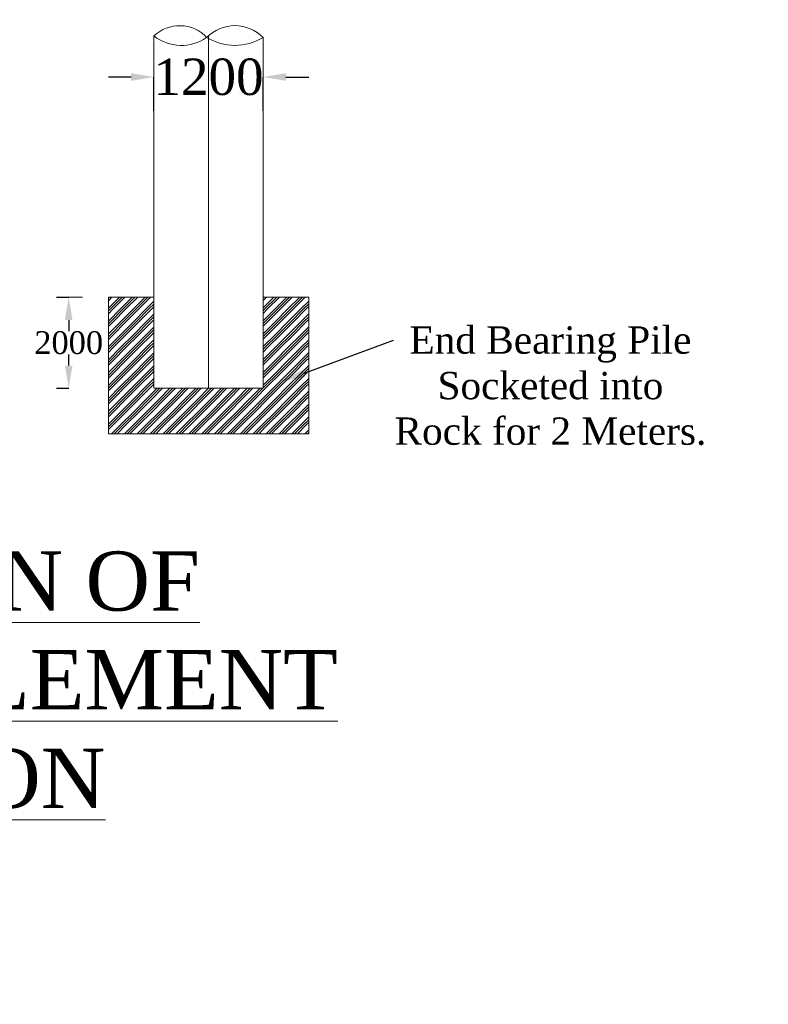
# Model space of a CAD drawing. Header units: millimetres. Extents: x -20950785 to 389010297, y -11535949 to 14056629.
# Tile 549 of 654: x 18222210 to 18238647, y -313152 to -291530. Entities that reach past the tile are written whole.
import ezdxf
from ezdxf import colors
from ezdxf.entities.mleader import LeaderData, LeaderLine
from ezdxf.math import Vec2, Vec3

# ---------------------------------------------------------------- set-up
doc = ezdxf.new("R2010")
doc.units = ezdxf.units.MM
doc.header["$LTSCALE"] = 60
doc.header["$MEASUREMENT"] = 0
doc.styles.add('PDF Arial Bold', font='times.ttf')
doc.dimstyles.get("Standard").update_dxf_attribs({"dimtxt": 400, "dimasz": 215, "dimexe": 0.18, "dimexo": 0.0625, "dimgap": 0.09, "dimtad": 0, "dimtih": 1, "dimtoh": 1, "dimdec": 0, "dimzin": 4, "dimdsep": 46, "dimtxsty": 'Standard', "dimblk": 'OPEN90', "dimcen": 0, "dimadec": 0, "dimazin": 1, "dimtfac": 1, "dimtdec": 0, "dimtix": 1, "dimtofl": 0, "dimtmove": 0, "dimatfit": 3, "dimldrblk": 'OPEN30', "dimfxl": 1, "dimtolj": 1, "dimtzin": 0, "dimarcsym": 0})

# ---------------------------------------------------------------- blocks, each defined once
blk = doc.blocks.new('*D3998')
at = {"color": 0, "linetype": 'Continuous', "lineweight": -2, "ltscale": 2, "transparency": 16777216}
for p, q in [((18224657, -292789), (18224157, -292789)), ((18225157, -293532), (18225157, -292789)), ((18227557, -293532), (18227557, -292789)), ((18228057, -292789), (18228557, -292789))]:
    blk.add_line(p, q, dxfattribs=at)
at = {"color": 0, "linetype": 'Continuous', "lineweight": 9, "ltscale": 2, "transparency": 16777216}
for points in [[(18224657, -292706), (18224657, -292873), (18225157, -292789)], [(18228057, -292706), (18228057, -292873), (18227557, -292789)]]:
    blk.add_solid(points, dxfattribs=at)
at = {"layer": 'Defpoints', "color": 0, "linetype": 'Continuous', "lineweight": 9, "ltscale": 2, "transparency": 16777216}
for p in [(18227557, -292789), (18225157, -293532), (18227557, -293532)]:
    blk.add_point(p, dxfattribs=at)
at = {"color": 0, "linetype": 'Continuous', "lineweight": 9, "ltscale": 2, "transparency": 16777216, "insert": (18226357, -292789), "char_height": 500, "attachment_point": 5, "style": 'PDF Arial Bold'}
blk.add_mtext('\\A1;{\\H1.6x;1200}', dxfattribs=at)
blk = doc.blocks.new('*D3999')
at = {"color": 0, "linetype": 'Continuous', "lineweight": -2, "ltscale": 2, "transparency": 16777216}
for p, q in [((18224657, -292789), (18224157, -292789)), ((18225157, -293532), (18225157, -292789)), ((18227557, -293532), (18227557, -292789)), ((18228057, -292789), (18228557, -292789))]:
    blk.add_line(p, q, dxfattribs=at)
at = {"color": 0, "linetype": 'Continuous', "lineweight": 9, "ltscale": 2, "transparency": 16777216}
for points in [[(18224657, -292706), (18224657, -292873), (18225157, -292789)], [(18228057, -292706), (18228057, -292873), (18227557, -292789)]]:
    blk.add_solid(points, dxfattribs=at)
at = {"layer": 'Defpoints', "color": 0, "linetype": 'Continuous', "lineweight": 9, "ltscale": 2, "transparency": 16777216}
for p in [(18227557, -292789), (18225157, -293532), (18227557, -293532)]:
    blk.add_point(p, dxfattribs=at)
at = {"color": 0, "linetype": 'Continuous', "lineweight": 9, "ltscale": 2, "transparency": 16777216, "insert": (18226357, -292789), "char_height": 500, "attachment_point": 5, "style": 'PDF Arial Bold'}
blk.add_mtext('\\A1;{\\H1.6x;1200}', dxfattribs=at)
blk = doc.blocks.new('*D4000')
at = {"color": 0, "linetype": 'Continuous', "lineweight": -2, "ltscale": 2, "transparency": 16777216}
for p, q in [((18224657, -292789), (18224157, -292789)), ((18225157, -293532), (18225157, -292789)), ((18227557, -293532), (18227557, -292789)), ((18228057, -292789), (18228557, -292789))]:
    blk.add_line(p, q, dxfattribs=at)
at = {"color": 0, "linetype": 'Continuous', "lineweight": 9, "ltscale": 2, "transparency": 16777216}
for points in [[(18224657, -292706), (18224657, -292873), (18225157, -292789)], [(18228057, -292706), (18228057, -292873), (18227557, -292789)]]:
    blk.add_solid(points, dxfattribs=at)
at = {"layer": 'Defpoints', "color": 0, "linetype": 'Continuous', "lineweight": 9, "ltscale": 2, "transparency": 16777216}
for p in [(18227557, -292789), (18225157, -293532), (18227557, -293532)]:
    blk.add_point(p, dxfattribs=at)
at = {"color": 0, "linetype": 'Continuous', "lineweight": 9, "ltscale": 2, "transparency": 16777216, "insert": (18226357, -292789), "char_height": 500, "attachment_point": 5, "style": 'PDF Arial Bold'}
blk.add_mtext('\\A1;{\\H1.6x;1200}', dxfattribs=at)
blk = doc.blocks.new('*D4001')
at = {"color": 0, "linetype": 'Continuous', "lineweight": -2, "ltscale": 2, "transparency": 16777216}
for p, q in [((18224657, -292789), (18224157, -292789)), ((18225157, -293532), (18225157, -292789)), ((18227557, -293532), (18227557, -292789)), ((18228057, -292789), (18228557, -292789))]:
    blk.add_line(p, q, dxfattribs=at)
at = {"color": 0, "linetype": 'Continuous', "lineweight": 9, "ltscale": 2, "transparency": 16777216}
for points in [[(18224657, -292706), (18224657, -292873), (18225157, -292789)], [(18228057, -292706), (18228057, -292873), (18227557, -292789)]]:
    blk.add_solid(points, dxfattribs=at)
at = {"layer": 'Defpoints', "color": 0, "linetype": 'Continuous', "lineweight": 9, "ltscale": 2, "transparency": 16777216}
for p in [(18227557, -292789), (18225157, -293532), (18227557, -293532)]:
    blk.add_point(p, dxfattribs=at)
at = {"color": 0, "linetype": 'Continuous', "lineweight": 9, "ltscale": 2, "transparency": 16777216, "insert": (18226357, -292789), "char_height": 500, "attachment_point": 5, "style": 'PDF Arial Bold'}
blk.add_mtext('\\A1;{\\H1.6x;1200}', dxfattribs=at)
blk = doc.blocks.new('*D4002')
at = {"color": 0, "linetype": 'Continuous', "lineweight": -2, "ltscale": 2, "transparency": 16777216}
for p, q in [((18224657, -292789), (18224157, -292789)), ((18225157, -293532), (18225157, -292789)), ((18227557, -293532), (18227557, -292789)), ((18228057, -292789), (18228557, -292789))]:
    blk.add_line(p, q, dxfattribs=at)
at = {"color": 0, "linetype": 'Continuous', "lineweight": 9, "ltscale": 2, "transparency": 16777216}
for points in [[(18224657, -292706), (18224657, -292873), (18225157, -292789)], [(18228057, -292706), (18228057, -292873), (18227557, -292789)]]:
    blk.add_solid(points, dxfattribs=at)
at = {"layer": 'Defpoints', "color": 0, "linetype": 'Continuous', "lineweight": 9, "ltscale": 2, "transparency": 16777216}
for p in [(18227557, -292789), (18225157, -293532), (18227557, -293532)]:
    blk.add_point(p, dxfattribs=at)
at = {"color": 0, "linetype": 'Continuous', "lineweight": 9, "ltscale": 2, "transparency": 16777216, "insert": (18226357, -292789), "char_height": 500, "attachment_point": 5, "style": 'PDF Arial Bold'}
blk.add_mtext('\\A1;{\\H1.6x;1200}', dxfattribs=at)
blk = doc.blocks.new('*D4003')
at = {"color": 0, "linetype": 'Continuous', "lineweight": -2, "ltscale": 2, "transparency": 16777216}
for p, q in [((18224657, -292789), (18224157, -292789)), ((18225157, -293532), (18225157, -292789)), ((18227557, -293532), (18227557, -292789)), ((18228057, -292789), (18228557, -292789))]:
    blk.add_line(p, q, dxfattribs=at)
at = {"color": 0, "linetype": 'Continuous', "lineweight": 9, "ltscale": 2, "transparency": 16777216}
for points in [[(18224657, -292706), (18224657, -292873), (18225157, -292789)], [(18228057, -292706), (18228057, -292873), (18227557, -292789)]]:
    blk.add_solid(points, dxfattribs=at)
at = {"layer": 'Defpoints', "color": 0, "linetype": 'Continuous', "lineweight": 9, "ltscale": 2, "transparency": 16777216}
for p in [(18227557, -292789), (18225157, -293532), (18227557, -293532)]:
    blk.add_point(p, dxfattribs=at)
at = {"color": 0, "linetype": 'Continuous', "lineweight": 9, "ltscale": 2, "transparency": 16777216, "insert": (18226357, -292789), "char_height": 500, "attachment_point": 5, "style": 'PDF Arial Bold'}
blk.add_mtext('\\A1;{\\H1.6x;1200}', dxfattribs=at)
blk = doc.blocks.new('*D4004')
at = {"color": 0, "linetype": 'Continuous', "lineweight": -2, "ltscale": 2, "transparency": 16777216}
for p, q in [((18224657, -292789), (18224157, -292789)), ((18225157, -293532), (18225157, -292789)), ((18227557, -293532), (18227557, -292789)), ((18228057, -292789), (18228557, -292789))]:
    blk.add_line(p, q, dxfattribs=at)
at = {"color": 0, "linetype": 'Continuous', "lineweight": 9, "ltscale": 2, "transparency": 16777216}
for points in [[(18224657, -292706), (18224657, -292873), (18225157, -292789)], [(18228057, -292706), (18228057, -292873), (18227557, -292789)]]:
    blk.add_solid(points, dxfattribs=at)
at = {"layer": 'Defpoints', "color": 0, "linetype": 'Continuous', "lineweight": 9, "ltscale": 2, "transparency": 16777216}
for p in [(18227557, -292789), (18225157, -293532), (18227557, -293532)]:
    blk.add_point(p, dxfattribs=at)
at = {"color": 0, "linetype": 'Continuous', "lineweight": 9, "ltscale": 2, "transparency": 16777216, "insert": (18226357, -292789), "char_height": 500, "attachment_point": 5, "style": 'PDF Arial Bold'}
blk.add_mtext('\\A1;{\\H1.6x;1200}', dxfattribs=at)
blk = doc.blocks.new('*D4005')
at = {"color": 0, "linetype": 'Continuous', "lineweight": -2, "ltscale": 2, "transparency": 16777216}
for p, q in [((18224657, -292789), (18224157, -292789)), ((18225157, -293532), (18225157, -292789)), ((18227557, -293532), (18227557, -292789)), ((18228057, -292789), (18228557, -292789))]:
    blk.add_line(p, q, dxfattribs=at)
at = {"color": 0, "linetype": 'Continuous', "lineweight": 9, "ltscale": 2, "transparency": 16777216}
for points in [[(18224657, -292706), (18224657, -292873), (18225157, -292789)], [(18228057, -292706), (18228057, -292873), (18227557, -292789)]]:
    blk.add_solid(points, dxfattribs=at)
at = {"layer": 'Defpoints', "color": 0, "linetype": 'Continuous', "lineweight": 9, "ltscale": 2, "transparency": 16777216}
for p in [(18227557, -292789), (18225157, -293532), (18227557, -293532)]:
    blk.add_point(p, dxfattribs=at)
at = {"color": 0, "linetype": 'Continuous', "lineweight": 9, "ltscale": 2, "transparency": 16777216, "insert": (18226357, -292789), "char_height": 500, "attachment_point": 5, "style": 'PDF Arial Bold'}
blk.add_mtext('\\A1;{\\H1.6x;1200}', dxfattribs=at)
blk = doc.blocks.new('*D4006')
at = {"color": 0, "linetype": 'Continuous', "lineweight": -2, "ltscale": 2, "transparency": 16777216}
for p, q in [((18224657, -292789), (18224157, -292789)), ((18225157, -293532), (18225157, -292789)), ((18227557, -293532), (18227557, -292789)), ((18228057, -292789), (18228557, -292789))]:
    blk.add_line(p, q, dxfattribs=at)
at = {"color": 0, "linetype": 'Continuous', "lineweight": 9, "ltscale": 2, "transparency": 16777216}
for points in [[(18224657, -292706), (18224657, -292873), (18225157, -292789)], [(18228057, -292706), (18228057, -292873), (18227557, -292789)]]:
    blk.add_solid(points, dxfattribs=at)
at = {"layer": 'Defpoints', "color": 0, "linetype": 'Continuous', "lineweight": 9, "ltscale": 2, "transparency": 16777216}
for p in [(18227557, -292789), (18225157, -293532), (18227557, -293532)]:
    blk.add_point(p, dxfattribs=at)
at = {"color": 0, "linetype": 'Continuous', "lineweight": 9, "ltscale": 2, "transparency": 16777216, "insert": (18226357, -292789), "char_height": 500, "attachment_point": 5, "style": 'PDF Arial Bold'}
blk.add_mtext('\\A1;{\\H1.6x;1200}', dxfattribs=at)
blk = doc.blocks.new('*D4007')
at = {"color": 0, "linetype": 'Continuous', "lineweight": -2, "ltscale": 2, "transparency": 16777216}
for p, q in [((18224657, -292789), (18224157, -292789)), ((18225157, -293532), (18225157, -292789)), ((18227557, -293532), (18227557, -292789)), ((18228057, -292789), (18228557, -292789))]:
    blk.add_line(p, q, dxfattribs=at)
at = {"color": 0, "linetype": 'Continuous', "lineweight": 9, "ltscale": 2, "transparency": 16777216}
for points in [[(18224657, -292706), (18224657, -292873), (18225157, -292789)], [(18228057, -292706), (18228057, -292873), (18227557, -292789)]]:
    blk.add_solid(points, dxfattribs=at)
at = {"layer": 'Defpoints', "color": 0, "linetype": 'Continuous', "lineweight": 9, "ltscale": 2, "transparency": 16777216}
for p in [(18227557, -292789), (18225157, -293532), (18227557, -293532)]:
    blk.add_point(p, dxfattribs=at)
at = {"color": 0, "linetype": 'Continuous', "lineweight": 9, "ltscale": 2, "transparency": 16777216, "insert": (18226357, -292789), "char_height": 500, "attachment_point": 5, "style": 'PDF Arial Bold'}
blk.add_mtext('\\A1;{\\H1.6x;1200}', dxfattribs=at)
blk = doc.blocks.new('*D4008')
at = {"color": 0, "linetype": 'Continuous', "lineweight": -2, "ltscale": 2, "transparency": 16777216}
for p, q in [((18224657, -292789), (18224157, -292789)), ((18225157, -293532), (18225157, -292789)), ((18227557, -293532), (18227557, -292789)), ((18228057, -292789), (18228557, -292789))]:
    blk.add_line(p, q, dxfattribs=at)
at = {"color": 0, "linetype": 'Continuous', "lineweight": 9, "ltscale": 2, "transparency": 16777216}
for points in [[(18224657, -292706), (18224657, -292873), (18225157, -292789)], [(18228057, -292706), (18228057, -292873), (18227557, -292789)]]:
    blk.add_solid(points, dxfattribs=at)
at = {"layer": 'Defpoints', "color": 0, "linetype": 'Continuous', "lineweight": 9, "ltscale": 2, "transparency": 16777216}
for p in [(18227557, -292789), (18225157, -293532), (18227557, -293532)]:
    blk.add_point(p, dxfattribs=at)
at = {"color": 0, "linetype": 'Continuous', "lineweight": 9, "ltscale": 2, "transparency": 16777216, "insert": (18226357, -292789), "char_height": 500, "attachment_point": 5, "style": 'PDF Arial Bold'}
blk.add_mtext('\\A1;{\\H1.6x;1200}', dxfattribs=at)
blk = doc.blocks.new('*D4009')
at = {"color": 0, "linetype": 'Continuous', "lineweight": -2, "ltscale": 2, "transparency": 16777216}
for p, q in [((18224657, -292789), (18224157, -292789)), ((18225157, -293532), (18225157, -292789)), ((18227557, -293532), (18227557, -292789)), ((18228057, -292789), (18228557, -292789))]:
    blk.add_line(p, q, dxfattribs=at)
at = {"color": 0, "linetype": 'Continuous', "lineweight": 9, "ltscale": 2, "transparency": 16777216}
for points in [[(18224657, -292706), (18224657, -292873), (18225157, -292789)], [(18228057, -292706), (18228057, -292873), (18227557, -292789)]]:
    blk.add_solid(points, dxfattribs=at)
at = {"layer": 'Defpoints', "color": 0, "linetype": 'Continuous', "lineweight": 9, "ltscale": 2, "transparency": 16777216}
for p in [(18227557, -292789), (18225157, -293532), (18227557, -293532)]:
    blk.add_point(p, dxfattribs=at)
at = {"color": 0, "linetype": 'Continuous', "lineweight": 9, "ltscale": 2, "transparency": 16777216, "insert": (18226357, -292789), "char_height": 500, "attachment_point": 5, "style": 'PDF Arial Bold'}
blk.add_mtext('\\A1;{\\H1.6x;1200}', dxfattribs=at)
blk = doc.blocks.new('*D3994')
at = {"color": 0, "linetype": 'Continuous', "lineweight": -2, "ltscale": 2, "transparency": 16777216}
for p, q in [((18224657, -292789), (18224157, -292789)), ((18225157, -293532), (18225157, -292789)), ((18227557, -293532), (18227557, -292789)), ((18228057, -292789), (18228557, -292789))]:
    blk.add_line(p, q, dxfattribs=at)
at = {"color": 0, "linetype": 'Continuous', "lineweight": 9, "ltscale": 2, "transparency": 16777216}
for points in [[(18224657, -292706), (18224657, -292873), (18225157, -292789)], [(18228057, -292706), (18228057, -292873), (18227557, -292789)]]:
    blk.add_solid(points, dxfattribs=at)
at = {"layer": 'Defpoints', "color": 0, "linetype": 'Continuous', "lineweight": 9, "ltscale": 2, "transparency": 16777216}
for p in [(18227557, -292789), (18225157, -293532), (18227557, -293532)]:
    blk.add_point(p, dxfattribs=at)
at = {"color": 0, "linetype": 'Continuous', "lineweight": 9, "ltscale": 2, "transparency": 16777216, "insert": (18226357, -292789), "char_height": 500, "attachment_point": 5, "style": 'PDF Arial Bold'}
blk.add_mtext('\\A1;{\\H1.6x;1200}', dxfattribs=at)
blk = doc.blocks.new('*D3995')
at = {"color": 0, "linetype": 'Continuous', "lineweight": -2, "ltscale": 2, "transparency": 16777216}
for p, q in [((18224657, -292789), (18224157, -292789)), ((18225157, -293532), (18225157, -292789)), ((18227557, -293532), (18227557, -292789)), ((18228057, -292789), (18228557, -292789))]:
    blk.add_line(p, q, dxfattribs=at)
at = {"color": 0, "linetype": 'Continuous', "lineweight": 9, "ltscale": 2, "transparency": 16777216}
for points in [[(18224657, -292706), (18224657, -292873), (18225157, -292789)], [(18228057, -292706), (18228057, -292873), (18227557, -292789)]]:
    blk.add_solid(points, dxfattribs=at)
at = {"layer": 'Defpoints', "color": 0, "linetype": 'Continuous', "lineweight": 9, "ltscale": 2, "transparency": 16777216}
for p in [(18227557, -292789), (18225157, -293532), (18227557, -293532)]:
    blk.add_point(p, dxfattribs=at)
at = {"color": 0, "linetype": 'Continuous', "lineweight": 9, "ltscale": 2, "transparency": 16777216, "insert": (18226357, -292789), "char_height": 500, "attachment_point": 5, "style": 'PDF Arial Bold'}
blk.add_mtext('\\A1;{\\H1.6x;1200}', dxfattribs=at)
blk = doc.blocks.new('*D3996')
at = {"color": 0, "linetype": 'Continuous', "lineweight": -2, "ltscale": 2, "transparency": 16777216}
for p, q in [((18224657, -292789), (18224157, -292789)), ((18225157, -293532), (18225157, -292789)), ((18227557, -293532), (18227557, -292789)), ((18228057, -292789), (18228557, -292789))]:
    blk.add_line(p, q, dxfattribs=at)
at = {"color": 0, "linetype": 'Continuous', "lineweight": 9, "ltscale": 2, "transparency": 16777216}
for points in [[(18224657, -292706), (18224657, -292873), (18225157, -292789)], [(18228057, -292706), (18228057, -292873), (18227557, -292789)]]:
    blk.add_solid(points, dxfattribs=at)
at = {"layer": 'Defpoints', "color": 0, "linetype": 'Continuous', "lineweight": 9, "ltscale": 2, "transparency": 16777216}
for p in [(18227557, -292789), (18225157, -293532), (18227557, -293532)]:
    blk.add_point(p, dxfattribs=at)
at = {"color": 0, "linetype": 'Continuous', "lineweight": 9, "ltscale": 2, "transparency": 16777216, "insert": (18226357, -292789), "char_height": 500, "attachment_point": 5, "style": 'PDF Arial Bold'}
blk.add_mtext('\\A1;{\\H1.6x;1200}', dxfattribs=at)
blk = doc.blocks.new('*D3997')
at = {"color": 0, "linetype": 'Continuous', "lineweight": -2, "ltscale": 2, "transparency": 16777216}
for p, q in [((18224657, -292789), (18224157, -292789)), ((18225157, -293532), (18225157, -292789)), ((18227557, -293532), (18227557, -292789)), ((18228057, -292789), (18228557, -292789))]:
    blk.add_line(p, q, dxfattribs=at)
at = {"color": 0, "linetype": 'Continuous', "lineweight": 9, "ltscale": 2, "transparency": 16777216}
for points in [[(18224657, -292706), (18224657, -292873), (18225157, -292789)], [(18228057, -292706), (18228057, -292873), (18227557, -292789)]]:
    blk.add_solid(points, dxfattribs=at)
at = {"layer": 'Defpoints', "color": 0, "linetype": 'Continuous', "lineweight": 9, "ltscale": 2, "transparency": 16777216}
for p in [(18227557, -292789), (18225157, -293532), (18227557, -293532)]:
    blk.add_point(p, dxfattribs=at)
at = {"color": 0, "linetype": 'Continuous', "lineweight": 9, "ltscale": 2, "transparency": 16777216, "insert": (18226357, -292789), "char_height": 500, "attachment_point": 5, "style": 'PDF Arial Bold'}
blk.add_mtext('\\A1;{\\H1.6x;1200}', dxfattribs=at)
blk = doc.blocks.new('*D4178')
at = {"color": 0, "linetype": 'Continuous', "lineweight": -2, "ltscale": 2, "transparency": 16777216}
for p, q in [((18223019, -297625), (18223286, -297625)), ((18223286, -298125), (18223286, -298370)), ((18223286, -299125), (18223286, -298879)), ((18223019, -299625), (18223286, -299625))]:
    blk.add_line(p, q, dxfattribs=at)
at = {"color": 0, "linetype": 'Continuous', "lineweight": 9, "ltscale": 2, "transparency": 16777216}
for points in [[(18223203, -298125), (18223369, -298125), (18223286, -297625)], [(18223203, -299125), (18223369, -299125), (18223286, -299625)]]:
    blk.add_solid(points, dxfattribs=at)
at = {"layer": 'Defpoints', "color": 0, "linetype": 'Continuous', "lineweight": 9, "ltscale": 2, "transparency": 16777216}
for p in [(18223019, -297625), (18223019, -299625), (18223286, -299625)]:
    blk.add_point(p, dxfattribs=at)
at = {"color": 0, "linetype": 'Continuous', "lineweight": 9, "ltscale": 2, "transparency": 16777216, "insert": (18223286, -298625), "char_height": 500, "attachment_point": 5, "style": 'PDF Arial Bold'}
blk.add_mtext('\\A1;2000', dxfattribs=at)

msp = doc.modelspace()

# ---------------------------------------------------------------- hatches: boundary and pattern name
at = {"linetype": 'Continuous', "lineweight": 9, "ltscale": 2}
h = msp.add_hatch(dxfattribs=at)
h.set_pattern_fill('GOST_GROUND', scale=20)
h.set_pattern_definition([(45, (4785151.83, 126098.23), (282.8427125, 0), [400]), (45, (4785211.83, 126098.23), (282.8427125, 0), [400]), (45, (4785271.83, 126098.23), (282.8427125, 0), [400])])
h.paths.add_polyline_path([(18225157.33, -297624.69), (18224157.33, -297624.69), (18224157.33, -300624.69), (18228557.33, -300624.69), (18228557.33, -297624.69), (18227557.33, -297624.69), (18227557.33, -299624.69), (18225157.33, -299624.69)])

# ---------------------------------------------------------------- linework, layer by layer
at = {"color": 7, "linetype": 'Continuous', "lineweight": 9, "ltscale": 2}
for p, q in [((18225157.33, -299624.69), (18225157.33, -291886.55)), ((18226357.33, -299624.69), (18226357.33, -291880.57)), ((18227557.33, -299624.69), (18227557.33, -291920.23)), ((18223588.08, -297624.69), (18223018.83, -297624.69)), ((18224157.33, -300624.69), (18224157.33, -297624.69)), ((18224157.33, -297624.69), (18225157.33, -297624.69)), ((18228557.33, -297624.69), (18227557.33, -297624.69)), ((18228557.33, -300624.69), (18228557.33, -297624.69)), ((18227557.33, -299624.69), (18225157.33, -299624.69)), ((18224157.33, -300624.69), (18228557.33, -300624.69))]:
    msp.add_line(p, q, dxfattribs=at)
msp.add_circle((18317983, -285537.45), 347474.95, dxfattribs=at)
at = {"color": 7, "linetype": 'Continuous', "lineweight": 9}
for centre, radius, start, end in [((18225719.75, -292475.64), 814.45, 42.995614, 133.673132), ((18226936.39, -292534.13), 873.19, 44.673197, 135.326803), ((18225759.13, -291121.39), 973.46, 231.815292, 304.853454), ((18226936.39, -290898.06), 1196, 238.722251, 301.277749)]:
    msp.add_arc(centre, radius, start, end, dxfattribs=at)

# ---------------------------------------------------------------- texts
at = {"linetype": 'Continuous', "lineweight": 9, "insert": (18206131.15, -303206.79), "char_height": 1300, "width": 25045.2677, "attachment_point": 1}
msp.add_mtext('\\pi5418.09167,t45718.09167;{\\fTimes New Roman|b0|i0|c0|p18;\\L ELEVATION OF \\P\\pi2504.57329,t42804.57329;ABUTMENT ELEMENT \\P\\pi7381.21352,t47681.21352;DIRECTION}', dxfattribs=at)

# ---------------------------------------------------------------- dimensions: what is measured, and where the dimension line sits
at = {"color": 7, "linetype": 'Continuous', "lineweight": 9, "ltscale": 2}
for picture in ['*D3998', '*D3999', '*D4000', '*D4001', '*D4002', '*D4003', '*D4004', '*D4005', '*D4006', '*D4007', '*D4008', '*D4009', '*D3994', '*D3995', '*D3996', '*D3997']:
    dim = msp.add_linear_dim(base=(18227557.33, -292789.27), p1=(18225157.33, -293532.19), p2=(18227557.33, -293532.19), text='{\\H1.6x;1200}', dimstyle='Standard', override={"dimtxt": 500, "dimasz": 500, "dimtxsty": 'PDF Arial Bold', "dimfxl": 300}, dxfattribs=at)
    dim.commit()
    dim.dimension.update_dxf_attribs({"geometry": picture, "text_midpoint": (18226357.33, -292789.27)})
dim = msp.add_linear_dim(base=(18223285.83, -299624.69), p1=(18223018.83, -297624.69), p2=(18223018.83, -299624.69), angle=90, dimstyle='Standard', override={"dimtxt": 500, "dimasz": 500, "dimtxsty": 'PDF Arial Bold', "dimfxl": 300}, dxfattribs=at)
dim.commit()
dim.dimension.update_dxf_attribs({"geometry": '*D4178', "text_midpoint": (18223285.83, -298624.69)})

# ---------------------------------------------------------------- leaders
ml = msp.add_multileader_mtext('Standard', dxfattribs=at)
ml.set_content('{\\fTimes New Roman|b0|i0|c0|p18;\\C256;End Bearing Pile Socketed into Rock for 2 Meters.}', color=7)
ml.set_leader_properties()
ml.build(insert=Vec2(0, 0))
ml.multileader.update_dxf_attribs({"text_right_attachment_type": 6, "dogleg_length": 0.36, "arrow_head_size": 500})
ctx = ml.context
ctx.base_point, ctx.char_height, ctx.arrow_head_size, ctx.landing_gap_size, ctx.plane_origin = Vec3(18230419.19, -298570.3), 600, 500, 0.09, Vec3(18227973.83, -297606.41)
ctx.right_attachment, ctx.text_align_type = 6, 1
notes = []
notes.append((ctx, [(0, (1, 1, 0), (18230418.83, -298570.3), (1, 0), 0.36, [(0, [(18227973.83, -299469.41)], 0, [])])]))
ctx.mtext.insert, ctx.mtext.width, ctx.mtext.alignment, ctx.mtext.flow_direction = Vec3(18233863.55, -298264.25), 7048.9199, 2, 5
for ctx, leaders in notes:
    for number, flags, end, landing, length, lines in leaders:
        leader = LeaderData()
        leader.index, (leader.has_last_leader_line, leader.has_dogleg_vector, leader.attachment_direction) = number, flags
        leader.last_leader_point, leader.dogleg_vector, leader.dogleg_length = Vec3(end), Vec3(landing), length
        for number, points, colour, breaks in lines:
            line = LeaderLine()
            line.index, line.vertices, line.color, line.breaks = number, Vec3.list(points), colors.encode_raw_color(colour), breaks
            leader.lines.append(line)
        ctx.leaders.append(leader)

doc.saveas('drawing.dxf')
